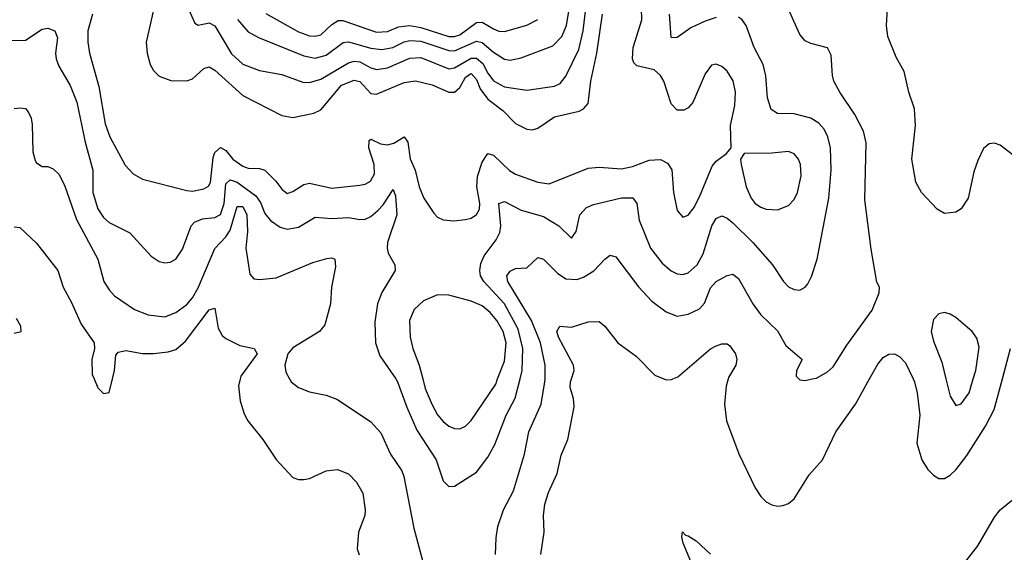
# Model space of a CAD drawing. Header units: inches. Extents: x 884549 to 1028252, y 526810 to 653624.
# Tile 909 of 1056: x 991969 to 995505, y 619378 to 621290. Entities that reach past the tile are written whole.
import ezdxf

# ---------------------------------------------------------------- set-up
doc = ezdxf.new("R2010")
doc.units = ezdxf.units.IN
doc.header["$MEASUREMENT"] = 0
doc.layers.add('A9691', color=7, linetype='Continuous')
doc.layers.add('A9692', color=7, linetype='Continuous')

msp = doc.modelspace()

# ---------------------------------------------------------------- linework, layer by layer
at = {"layer": 'A9691', "color": 5}
for points, elevation in [([(992236.8, 620000), (992250, 619968.8), (992270, 619948.4), (992290, 619951), (992302.2, 620000)], 2220), ([(992761.1, 620000), (992755.1, 619975.1), (992761.3, 619921.3), (992775.4, 619875.4), (992788.9, 619850), (992842.8, 619782.8), (992890, 619710.4), (992950, 619646.7), (992970, 619638.9), (992990, 619638.5), (993010, 619642.8), (993070, 619670.2), (993110, 619675.2), (993150, 619659.5), (993178.5, 619630), (993201.2, 619590), (993210.2, 619530), (993208.9, 619510), (993185.3, 619450), (993181.6, 619390), (993188.6, 619368.6)], 2220), ([(992938.4, 620000), (992944.2, 619990), (992970, 619969.2), (993010, 619953.4), (993070, 619942.3), (993110, 619926.3), (993230, 619846.5), (993266.5, 619806.5), (993301, 619730), (993341.4, 619670), (993348.7, 619650), (993384.2, 619464.2), (993420.8, 619330)], 2240), ([(993319.5, 620000), (993326.4, 619990), (993359, 619899), (993395.8, 619815.8), (993464.8, 619710), (993490, 619634.8), (993510, 619613.4), (993530, 619615.5), (993610, 619665.2), (993650, 619719), (993674.9, 619765.1), (993716.6, 619870), (993748.3, 619931.7), (993766, 620000)], 2260), ([(993416.7, 620000), (993425.3, 619965.3), (993450, 619906.9), (993470, 619871.3), (993490, 619847.6), (993510, 619831), (993530, 619822.7), (993550, 619821.5), (993570, 619831.1), (993590, 619851.3), (993678.4, 619981.6), (993685.4, 620000)], 2280), ([(993677.7, 619370), (993679.8, 619430), (993686.5, 619470), (993706, 619530), (993742.1, 619597.9), (993781.3, 619730), (993797.8, 619810), (993841.7, 619910), (993855.4, 619990), (993855.5, 620000)], 2240), ([(993840.7, 619370), (993852.8, 619450), (993849.8, 619510), (993855, 619550), (993867.9, 619592), (993899.2, 619660.7), (993913.7, 619726.3), (993937.9, 619782.1), (993960.3, 619899.7), (993958, 619930), (993945.5, 619970), (993946.7, 619990), (993950.2, 620000)], 2220), ([(994282, 620000), (994290, 619996.6), (994310, 619997.8), (994314.9, 620000)], 2220), ([(994513.1, 620000), (994506.2, 619973.8), (994500.5, 619910), (994507.6, 619850), (994550.9, 619730.9), (994610, 619608.7), (994630, 619578), (994650, 619558.9), (994670, 619547.6), (994690, 619542.7), (994710, 619545.3), (994730, 619552.9), (994750.5, 619569.5), (994804.3, 619655.7), (994852, 619710), (994899.8, 619810), (994970.8, 619909.2), (995020.7, 620000)], 2220), ([(994767.3, 620000), (994770, 619997.3), (994790, 619994.9), (994814.8, 620000)], 2240), ([(995177, 620000), (995181.6, 619990), (995191.7, 619950), (995201.5, 619870), (995190.7, 619770), (995208.8, 619710), (995230, 619674.9), (995250, 619654), (995270, 619642.3), (995290, 619643.2), (995310, 619654.4), (995330, 619673.2), (995370, 619725.4), (995436.7, 619830), (995468.4, 619890), (995497.8, 620000)], 2220), ([(995294.9, 620000), (995310, 619938.8), (995330, 619904.4), (995350, 619910.4), (995378.5, 619950), (995393.4, 620000)], 2240), ([(995330, 619299.3), (995410, 619400.2), (995470, 619504.2), (995490, 619530.2), (995590, 619611.4), (995650, 619638.8), (995670, 619638), (995678, 619630), (995682.8, 619610), (995683.2, 619550), (995695.4, 619510), (995704.5, 619424.4), (995730, 619354.9)], 2180), ([(994385, 619330), (994352, 619410), (994347.2, 619432.8), (994349.4, 619450.6), (994359.6, 619439.6), (994370, 619437.3), (994398.3, 619418.3), (994450, 619370.6)], 2180)]:
    msp.add_lwpolyline(points, dxfattribs=dict(at, elevation=elevation))
at = {"layer": 'A9692', "color": 5}
for points, elevation in [([(992565.5, 621350), (992597.7, 621277.7), (992610, 621270.3), (992650, 621278.9), (992670, 621268.4), (992730, 621167.3), (992770, 621130.7), (992830, 621108.4), (992910, 621093), (992986.5, 621066.5), (993010, 621065.2), (993050, 621076.5), (993150, 621135), (993170, 621141.9), (993190, 621138.8), (993230, 621117.2), (993251.3, 621111.3), (993290, 621116.9), (993370, 621152.2), (993410, 621154.6), (993510, 621114.1), (993530, 621117.2), (993590, 621152.8), (993610, 621151.7), (993632.7, 621132.7), (993650, 621098.1), (993670, 621071.2), (993710, 621049.2), (993790, 621037.6), (993890, 621051.4), (993910, 621061.1), (993930, 621087.8), (993977.2, 621182.8), (993992.9, 621250), (994002.4, 621330)], 2340), ([(992751.4, 621291.4), (992790, 621246.6), (992826.2, 621226.2), (992990, 621160.5), (993030, 621152.1), (993070, 621163), (993131.1, 621208.9), (993150, 621210.5), (993230, 621188.4), (993270, 621183.2), (993309, 621191), (993350, 621211.3), (993370, 621215.7), (993410, 621213.5), (993510, 621179.5), (993530, 621178.7), (993610, 621213.2), (993630, 621208.6), (993670, 621174.1), (993710, 621148.5), (993730, 621145.1), (993770, 621153.1), (993883.2, 621196.8), (993915.8, 621230), (993932.1, 621270), (993945.5, 621350)], 2360), ([(992230.1, 621310), (992214.2, 621250), (992213.5, 621210), (992220.1, 621170), (992253.5, 621050), (992276.7, 620916.7), (992292.7, 620870), (992347.8, 620767.8), (992377.1, 620737.1), (992410, 620718), (992570, 620677), (992590, 620675.1), (992630, 620682.6), (992647.1, 620692.9), (992654, 620706), (992664, 620796), (992670, 620813.6), (992690, 620831), (992710, 620820.2), (992734.3, 620790), (992770, 620764.2), (992790, 620756.8), (992830, 620756), (992850, 620750.2), (992889.4, 620710), (992910, 620682), (992930, 620666.7), (992950, 620673.8), (992990, 620698.9), (993010, 620702.9), (993090, 620685.7), (993190, 620695.6), (993210, 620699.5), (993229, 620711), (993243.2, 620736.8), (993241.7, 620770), (993223.4, 620830), (993224, 620856), (993230, 620861.4), (993264.9, 620844.9), (993290, 620840.8), (993313, 620847), (993350, 620869.1), (993363.5, 620850), (993371.2, 620791.2), (993389.6, 620750), (993404.1, 620690), (993420.5, 620650), (993455.8, 620595.8), (993470, 620581.5), (993490, 620571.1), (993528.4, 620568.4), (993570, 620572.4), (993590, 620577.8), (993610, 620590.2), (993620.2, 620610), (993621.4, 620630), (993611.1, 620690), (993612.5, 620727.5), (993630, 620778.9), (993650, 620810.2), (993670, 620803.7), (993728.2, 620748.2), (993750, 620735.7), (993830, 620706.4), (993870, 620700.7), (994010, 620757), (994050, 620760.9), (994130, 620754.7), (994170, 620763.4), (994230, 620786.1), (994270, 620788.4), (994295.5, 620775.5), (994310.9, 620750.9), (994316.6, 620670), (994330, 620604.9), (994350, 620581.3), (994370, 620588.9), (994390, 620614.9), (994410, 620653.8), (994456.2, 620763.8), (994470, 620781.7), (994507, 620810), (994523.7, 620830), (994521.5, 620910), (994537.5, 620982.4), (994539.4, 621030), (994530.7, 621070.7), (994510, 621105), (994490, 621122.8), (994470, 621131.1), (994453.5, 621126.5), (994430, 621096.2), (994386.5, 620993.5), (994370, 620974.3), (994354, 620966), (994330, 620965.4), (994308.2, 620988.2), (994282, 621070), (994269.8, 621090), (994246.9, 621110), (994185, 621125), (994175, 621135), (994169.6, 621149.5), (994171.6, 621190), (994202.9, 621290), (994202.3, 621330)], 2280), ([(992451.1, 621330), (992423.9, 621210), (992426.4, 621170), (992438, 621130), (992450, 621108.5), (992470, 621087.2), (992512.1, 621072.1), (992570, 621071), (992590, 621078.4), (992630, 621115), (992650, 621121.5), (992670, 621108.9), (992770, 621018.1), (992910, 620946), (992950, 620939), (993025.7, 620954.3), (993050, 620967), (993125, 621055), (993170, 621073.8), (993190, 621068.2), (993230, 621025.1), (993250, 621023.4), (993350, 621064.4), (993390, 621071), (993450, 621056.9), (993510, 621030.6), (993530, 621030.6), (993550, 621047.2), (993570, 621084.5), (993590, 621096.6), (993610, 621075.5), (993622.6, 621042.6), (993650, 621005.1), (993703.9, 620963.9), (993750, 620917), (993790, 620896.8), (993810, 620895.1), (993830, 620900.9), (993890, 620941.5), (993978.4, 620961.6), (993993.8, 620970), (994010.6, 620990), (994019.5, 621070), (994041, 621170), (994062, 621310)], 2320), ([(992852.7, 621312.7), (992970, 621246.6), (993010, 621232.3), (993030, 621231.2), (993050, 621236.2), (993090, 621273), (993113, 621287), (993130, 621287.4), (993250, 621245.8), (993290, 621247.8), (993330, 621264.8), (993370, 621269.8), (993410, 621262.8), (993510, 621230), (993530, 621229.8), (993550, 621236.2), (993610, 621280.4), (993630, 621281.4), (993670, 621257.6), (993690, 621249.6), (993710, 621248.3), (993790, 621270.6), (993829.5, 621290.5)], 2380), ([(994470, 621298.5), (994430, 621285.6), (994378.5, 621261.5), (994330, 621226.4), (994310, 621225.6), (994308.2, 621228.2), (994302.4, 621310)], 2260), ([(994814.8, 620000), (994830, 620003.1), (994870, 620026), (994890, 620043.1), (994938.9, 620121.1), (995030, 620246.7), (995055.1, 620310), (995056, 620330), (995047.5, 620347.5), (995026.6, 620466.6), (995004, 620644), (995008.5, 620848.5), (994999, 620890), (994967.7, 620950), (994914, 621030), (994893.1, 621070), (994887.2, 621090), (994883.3, 621163.3), (994870, 621189.3), (994810, 621205.1), (994790, 621214.7), (994770, 621237.6), (994728.9, 621330)], 2240), ([(995551.7, 620791.8), (995490, 620839.2), (995470, 620847.4), (995450, 620845.1), (995430, 620827.8), (995410, 620784.2), (995395.7, 620744.3), (995374.7, 620650), (995350, 620611.6), (995330, 620598.7), (995290, 620594), (995263.7, 620610), (995207.8, 620670), (995187.2, 620707.2), (995172.8, 620790), (995186, 620910), (995182, 620970), (995161.5, 621030), (995144.8, 621104.8), (995116.4, 621156.4), (995087, 621230), (995082, 621270), (995085.8, 621330)], 2220), ([(993766, 620000), (993773.8, 620030), (993775.6, 620110), (993758.7, 620178.7), (993710, 620270), (993635.8, 620350), (993624, 620370), (993621.1, 620390), (993625.4, 620414.6), (993637.3, 620442.7), (993679.9, 620500.1), (993693.6, 620526.4), (993696.7, 620550), (993690, 620630.3), (993710, 620637.1), (993770, 620606.2), (993850, 620583.9), (993904.6, 620550), (993950, 620505.7), (993967.6, 620530), (993980.3, 620590), (994004, 620616), (994030, 620626.2), (994130, 620650.1), (994170.8, 620650.8), (994185.5, 620630), (994193.7, 620570), (994234.7, 620470), (994275.7, 620415.7), (994308.7, 620388.7), (994330, 620378.2), (994350, 620375.3), (994370, 620380.7), (994402.2, 620410), (994423.3, 620450), (994454.5, 620550), (994470, 620576.1), (994490, 620585.5), (994510, 620577.3), (994530, 620561), (994601.1, 620490), (994672.7, 620410), (994711.4, 620350), (994730, 620331.4), (994750, 620321.8), (994770, 620319.1), (994790, 620330.3), (994798.6, 620341.4), (994812.5, 620367.5), (994832.5, 620430), (994874.5, 620650), (994883.2, 620750), (994880.2, 620830), (994871.1, 620870), (994857.3, 620897.3), (994838.8, 620918.9), (994810, 620936.3), (994750, 620951.9), (994690, 620952.9), (994667.4, 620967.4), (994654.8, 621010), (994648.4, 621088.4), (994638.8, 621130), (994606.6, 621190), (994577.8, 621270), (994563.8, 621290), (994550, 621299.9)], 2260), ([(991930, 621215.8), (991990, 621216.9), (992050, 621255.8), (992070, 621259.7), (992096, 621250), (992105, 621225), (992097.8, 621170), (992100.1, 621150), (992110, 621123.1), (992150, 621053.7), (992174.3, 620994.3), (992203.9, 620850), (992232.2, 620750), (992232.4, 620670), (992250, 620611.3), (992270, 620579.7), (992290, 620561.8), (992365.3, 620525.3), (992441.7, 620441.7), (992470, 620421.7), (992490, 620417.4), (992510, 620419.5), (992530, 620430.4), (992554.2, 620465.8), (992584.6, 620550), (992597.1, 620562.9), (992625.1, 620574.9), (992670, 620579.6), (992690, 620591.3), (992703.2, 620630), (992710, 620700.7), (992725.2, 620714.8), (992750, 620706.6), (992817.3, 620657.3), (992834.3, 620634.3), (992850, 620594.3), (992869.7, 620569.7), (992904.9, 620544.9), (992930, 620538.2), (992970, 620545.6), (993030, 620580.7), (993090, 620576.8), (993150, 620580.1), (993190, 620572.8), (993210, 620574.4), (993230, 620583.6), (993255.3, 620604.7), (993274.6, 620625.4), (993310, 620680.3), (993318.2, 620658.2), (993323.1, 620590), (993290.2, 620490.2), (993288.4, 620470), (993292.3, 620452.3), (993316, 620410), (993316.9, 620390), (993269.1, 620310.9), (993253.9, 620270), (993244.4, 620204.4), (993246.7, 620130), (993262.6, 620082.6), (993319.5, 620000)], 2260), ([(991950, 620971.3), (991970, 620974.3), (991990, 620971.8), (991999.7, 620959.7), (992010, 620937.3), (992014.1, 620914.1), (992016.2, 620816.2), (992025.1, 620785.1), (992030, 620776.4), (992050, 620763.7), (992070, 620763.1), (992090, 620755.3), (992110, 620735.3), (992130, 620695.8), (992173.2, 620573.2), (992249.5, 620430), (992271.1, 620350), (992290, 620320.2), (992310, 620299.2), (992381.5, 620250), (992430, 620230.1), (992490, 620223.7), (992530, 620238.8), (992570, 620267.6), (992590, 620290.9), (992610, 620327), (992670, 620469.2), (992710, 620510.1), (992725.2, 620534.8), (992750, 620618.9), (992770, 620619.6), (992785, 620590), (992787.1, 620530), (992781.8, 620470), (992796.1, 620376), (992810, 620359.6), (992830, 620357.3), (992890, 620363.1), (993021.3, 620418.7), (993072.5, 620432.5), (993090, 620434.7), (993100.5, 620430), (993103, 620403), (993088.7, 620330), (993085.8, 620270), (993065.4, 620194.6), (993046.3, 620170), (992950, 620111.3), (992931.9, 620090), (992921, 620050), (992924.4, 620024.4), (992938.4, 620000)], 2240), ([(991950, 620546.3), (991970, 620544.6), (992030, 620487.9), (992106, 620390), (992124.8, 620330), (992155.1, 620275.1), (992190, 620196.5), (992236.3, 620130), (992238, 620110), (992228.3, 620070), (992230, 620016), (992236.8, 620000)], 2220), ([(993855.5, 620000), (993856, 620050), (993839.4, 620130), (993806.4, 620210), (993722.4, 620350), (993719, 620370), (993730, 620387.5), (993750, 620397.4), (993790, 620399.6), (993830, 620436.9), (993850, 620430.2), (993900, 620380), (993930, 620359.8), (993970, 620357.6), (993994.2, 620365.7), (994031.3, 620388.7), (994070, 620430.4), (994090, 620444.9), (994110, 620438.7), (994191.3, 620331.3), (994239.4, 620279.4), (994290, 620240.8), (994330, 620225.2), (994370, 620232.8), (994410, 620252), (994427.9, 620272.1), (994450, 620327.9), (994469.9, 620350), (994510, 620372.2), (994530, 620376.9), (994550, 620360.8), (994601.7, 620270), (994630.2, 620230), (994690, 620172.6), (994720.4, 620120.4), (994779.3, 620070), (994758.4, 620030), (994757.3, 620010), (994767.3, 620000)], 2240), ([(993685.4, 620000), (993710, 620064.6), (993716.1, 620130), (993705.1, 620170), (993682.3, 620210), (993658.8, 620238.8), (993630, 620262.4), (993590, 620279.4), (993510, 620301.5), (993470, 620301.8), (993419, 620281), (993385.2, 620250), (993369.5, 620210), (993371, 620150), (993380.8, 620110), (993404.2, 620050), (993416.7, 620000)], 2280), ([(992302.2, 620000), (992309.7, 620030), (992314.5, 620085.5), (992323.3, 620096.7), (992350, 620102), (992410, 620091.9), (992450, 620091.8), (992502.9, 620097.1), (992530, 620105.8), (992564.4, 620135.6), (992650, 620248.9), (992670, 620254.9), (992682.5, 620182.5), (992696.3, 620156.3), (992710, 620144.9), (992759.8, 620119.8), (992811.3, 620110), (992822, 620090), (992763.6, 620010), (992761.1, 620000)], 2220), ([(991950, 620164), (991974, 620170), (991973, 620190), (991957.3, 620217.3)], 2220), ([(995393.4, 620000), (995402.3, 620030), (995413.8, 620113.8), (995406.1, 620146.1), (995389.7, 620170), (995330, 620220.4), (995310, 620232.8), (995290, 620238.3), (995270, 620234), (995250, 620214), (995242.2, 620170), (995250, 620136.3), (995280.1, 620060.1), (995294.9, 620000)], 2240), ([(993950.2, 620000), (993960.4, 620030), (993958.2, 620050), (993903.6, 620150), (993898.2, 620170), (993909.2, 620190), (993950, 620186.2), (994010, 620205.4), (994050, 620206.9), (994070, 620190.3), (994116.8, 620130), (994182.2, 620082.2), (994250, 620013.7), (994282, 620000)], 2220), ([(994314.9, 620000), (994332.2, 620007.8), (994450, 620107.8), (994470, 620119.6), (994490, 620126.7), (994510, 620126), (994519, 620119), (994539.5, 620090), (994544.2, 620070), (994540.8, 620050), (994514.6, 620005.4), (994513.1, 620000)], 2220), ([(995497.8, 620000), (995527.3, 620110)], 2220), ([(995020.7, 620000), (995050, 620053.1), (995070, 620076.9), (995090, 620088.9), (995110.5, 620090), (995130, 620079.6), (995150, 620058.3), (995177, 620000)], 2220)]:
    msp.add_lwpolyline(points, dxfattribs=dict(at, elevation=elevation))
at = {"layer": 'A9692', "color": 5, "elevation": 2280}
msp.add_lwpolyline([(994730, 620816.8), (994670, 620810.6), (994570.3, 620809.7), (994557.1, 620790), (994560.3, 620770), (994578.3, 620690), (994595.9, 620650), (994610, 620630.2), (994630, 620616.8), (994650, 620610.2), (994690, 620608.1), (994730, 620622.7), (994750, 620644.6), (994762.6, 620670), (994775.3, 620730), (994772.8, 620770), (994765.5, 620790), (994750, 620808.7)], close=True, dxfattribs=at)

doc.saveas('drawing.dxf')
